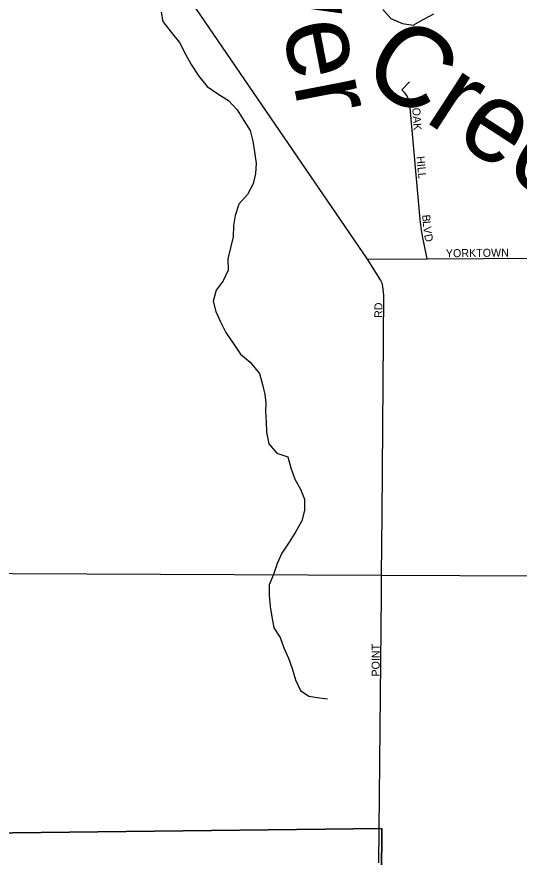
# Model space of a CAD drawing. Extents: x 1857828 to 2277390, y 930619 to 1324581.
# Drawn here: x 2037892 to 2041031, y 1243739 to 1248987 of the extents above; entities that cross this region are included whole.
import ezdxf

# ---------------------------------------------------------------- set-up
doc = ezdxf.new("R2010")
doc.units = 0
for name, color, linetype in [('GM_X_City_Street', 7, 'Continuous'), ('GM_X_City_Street_Text', 7, 'Continuous'), ('GM_X_Corporation', 7, 'Continuous'), ('GM_X_Minor_River', 7, 'Continuous'), ('GM_X_Minor_River_Text', 7, 'Continuous'), ('GM_X_Township', 7, 'Continuous')]:
    doc.layers.add(name, color=color, linetype=linetype)

msp = doc.modelspace()

# ---------------------------------------------------------------- linework, layer by layer
at = {"layer": 'GM_X_City_Street'}
for points in [[(2040082.8, 1247472.7), (2038324.6, 1250045.3), (2038222, 1250196), (2038149.5, 1250308.6), (2038081.2, 1250407.1), (2038022.8, 1250493.5), (2037956.4, 1250600), (2037896.1, 1250694.5), (2037825.6, 1250817.1), (2037797.4, 1250870.1), (2037775.3, 1250911.6), (2037729, 1251018.1), (2037622.3, 1251269.3), (2037553.8, 1251420.1), (2037489.4, 1251544.7), (2037413.3, 1251719.1)], [(2040298, 1248530.2), (2040346.1, 1248581.1)], [(2040455.7, 1247475.1), (2040436.1, 1247576.8), (2040428.3, 1247607), (2040420.6, 1247655.3), (2040413, 1247721.7), (2040349.4, 1248419.3), (2040343.7, 1248461.5), (2040329.8, 1248495.8), (2040313.9, 1248514), (2040298, 1248530.2)], [(2040082.8, 1247472.7), (2040455.7, 1247475.1), (2041518.7, 1247482.2), (2041556.8, 1247480.1), (2041566.8, 1247482.6)], [(2040170.2, 1245391.3), (2040171.3, 1245500.1), (2040175, 1245879.4), (2040185.5, 1247249.6), (2040181.4, 1247283.8), (2040179.4, 1247303.9), (2040175.3, 1247323.9), (2040165.2, 1247344.1), (2040139.1, 1247384.3), (2040082.8, 1247472.7)], [(2040153.8, 1243704.4), (2040170, 1245374.7), (2040170.2, 1245391.3)]]:
    msp.add_lwpolyline(points, dxfattribs=at)
at = {"layer": 'GM_X_Corporation'}
for points in [[(2037509.6, 1243886.3), (2040172.8, 1243918.9), (2040166.8, 1243017.8)], [(2040166.8, 1243017.8), (2040172.8, 1243918.9), (2037509.6, 1243886.3)]]:
    msp.add_lwpolyline(points, dxfattribs=at)
at = {"layer": 'GM_X_Minor_River'}
for points in [[(2038794.1, 1249017.2), (2038804.7, 1248957), (2038855.4, 1248891.1), (2038908.2, 1248827.1), (2038945, 1248753), (2038981.7, 1248688.9), (2039028.4, 1248616.9), (2039081.2, 1248553), (2039147.8, 1248505.2), (2039214.4, 1248465.5), (2039269.2, 1248405.6), (2039309.9, 1248339.5), (2039350.6, 1248277.5), (2039367.2, 1248211.3), (2039377.8, 1248143.1), (2039388.5, 1248070.8), (2039383, 1248008.5), (2039369.5, 1247944.1), (2039333.9, 1247877.5), (2039278.2, 1247816.9), (2039256.7, 1247746.4), (2039245.2, 1247684), (2039243.8, 1247613.7), (2039226.3, 1247545.2), (2039210.9, 1247474.8), (2039211.5, 1247404.5), (2039181.9, 1247338), (2039138.3, 1247279.4), (2039118.8, 1247211), (2039135.4, 1247146.8), (2039164, 1247082.7), (2039198.7, 1247016.6), (2039247.5, 1246942.6), (2039290.2, 1246880.6), (2039350.9, 1246830.8), (2039407.7, 1246758.8), (2039426.4, 1246690.6), (2039440.9, 1246628.4), (2039447.4, 1246574.2), (2039445.9, 1246524), (2039450.4, 1246457.7), (2039453, 1246393.4), (2039465.7, 1246321.2), (2039516.4, 1246261.3), (2039584.8, 1246239.6), (2039603.5, 1246169.4), (2039628.2, 1246099.3), (2039664.8, 1246037.2), (2039689.5, 1245975.1), (2039690.1, 1245904.8), (2039672.5, 1245840.4), (2039635, 1245771.8), (2039593.4, 1245705.2), (2039547.8, 1245636.6), (2039518.2, 1245572.1), (2039496.7, 1245503.6), (2039469.2, 1245439.2), (2039467.7, 1245374.8), (2039474.4, 1245304.6), (2039484.9, 1245240.3), (2039497.6, 1245172.1), (2039538.2, 1245110.1), (2039560.9, 1245046), (2039589.5, 1244981.9), (2039612.2, 1244917.7), (2039632.9, 1244845.5), (2039663.5, 1244779.4), (2039716, 1244743.6), (2039782.4, 1244734)], [(2040179.3, 1249032.7), (2040229.9, 1248976.8), (2040302.5, 1248945.1), (2040368.8, 1248935.6), (2040434.8, 1248972.2), (2040496.7, 1249006.8)], [(2040179.3, 1249032.7), (2040229.9, 1248976.8), (2040302.5, 1248945.1), (2040368.8, 1248935.6), (2040434.8, 1248972.2), (2040496.7, 1249006.8)], [(2039782.4, 1244734), (2039832.6, 1244728.4)]]:
    msp.add_lwpolyline(points, dxfattribs=at)
at = {"layer": 'GM_X_Township'}
msp.add_lwpolyline([(2033259.1, 1245530.8), (2040171.3, 1245500.1), (2044086.4, 1245482.7), (2047428.7, 1245437.7), (2048393.3, 1245424.7), (2049746.1, 1245423.3), (2052912.6, 1245419.9), (2054746.2, 1245417.9), (2055035.1, 1245417.6), (2058630.9, 1245413.7), (2059071.3, 1245413.3), (2059253.6, 1245413.1), (2059943.6, 1245412.3), (2060681.7, 1245409), (2060647.3, 1243760.2), (2060635.3, 1243185.6)], dxfattribs=at)

# ---------------------------------------------------------------- texts
at = {"layer": 'GM_X_City_Street_Text'}
for s, rotation, p in [('OAK', 273.8121, (2040362.6, 1248418.1)), ('HILL', 275.4426, (2040388.9, 1248114.8)), ('B', 275.4737, (2040424.1, 1247749.5)), ('L', 275.4442, (2040427.9, 1247710.1)), ('V', 275.4745, (2040431.2, 1247675)), ('D', 282.7112, (2040436.5, 1247624.5)), ('YORKTOWN', 0.707, (2040573, 1247485.3)), ('RD', 90, (2040176.6, 1247106.3)), ('POINT', 90, (2040159, 1244866.7))]:
    msp.add_text(s, height=50, rotation=rotation, dxfattribs=at).set_placement(p)
at = {"layer": 'GM_X_Minor_River_Text'}
for s, height, rotation, p in [('Beaver', 500.4, 280.9921, (2039258.6, 1250429.5)), ('Creek', 500.32, 326.99, (2040024.9, 1248603.4))]:
    msp.add_text(s, height=height, rotation=rotation, dxfattribs=at).set_placement(p)

doc.saveas('drawing.dxf')
